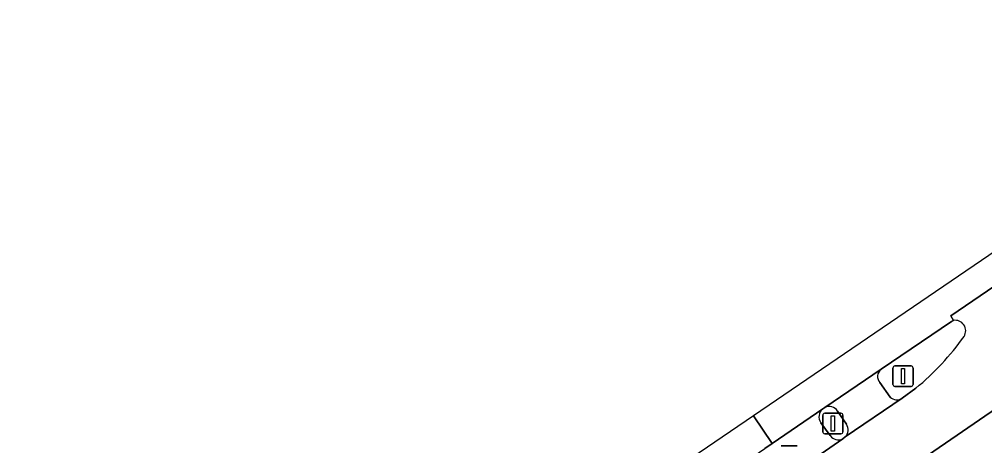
# Model space of a CAD drawing. Extents: x 158086 to 159499, y 382904 to 383981.
# Drawn here: x 158644.97 to 158692.22, y 383696 to 383716.86 of the extents above; entities that cross this region are included whole.
import ezdxf

# ---------------------------------------------------------------- set-up
doc = ezdxf.new("R2010")
doc.units = 0
for name, color, linetype in [('IMGEO_Fietspad_open', 7, 'Continuous'), ('IMGEO_Lichtmast', 7, 'Continuous'), ('IMGEO_OVBaan_gesloten', 7, 'Continuous'), ('IMGEO_Rijbaan_regionaal_gesloten', 7, 'Continuous'), ('IMGEO_Verkeerseiland_open', 7, 'Continuous'), ('IMGEO_Verkeersregelinstallatiepaal', 7, 'Continuous'), ('IMGEO_Voetpad_open', 7, 'Continuous')]:
    doc.layers.add(name, color=color, linetype=linetype)

msp = doc.modelspace()

# ---------------------------------------------------------------- linework, layer by layer
at = {"layer": 'IMGEO_Fietspad_open'}
for points in [[(158687.149, 383699.733), (158684.403, 383697.867)], [(158687.595, 383698.367), (158687.089, 383699.081)], [(158685.398, 383696.426), (158688.185, 383698.318)], [(158685.022, 383697.693), (158685.454, 383697.045)]]:
    msp.add_lwpolyline(points, dxfattribs=at)
for centre, radius, start, end in [((158687.438, 383699.378), 0.458, 129.1427, 220.3417), ((158687.923, 383698.74), 0.497, 228.6769, 301.8279), ((158684.607, 383697.404), 0.506, 34.8139, 113.7849), ((158685.054, 383696.769), 0.486, 315.0613, 34.5999)]:
    msp.add_arc(centre, radius, start, end, dxfattribs=at)
at = {"layer": 'IMGEO_Lichtmast'}
for p, q in [((158684.297, 383696.68), (158684.297, 383697.48)), ((158684.297, 383697.48), (158684.297, 383696.68)), ((158684.397, 383697.58), (158685.187, 383697.58)), ((158685.187, 383697.58), (158684.397, 383697.58)), ((158685.287, 383697.48), (158685.287, 383696.68)), ((158685.287, 383696.68), (158685.287, 383697.48)), ((158685.187, 383696.58), (158684.397, 383696.58)), ((158684.397, 383696.58), (158685.187, 383696.58))]:
    msp.add_line(p, q, dxfattribs=at)
msp.add_lwpolyline([(158684.717, 383697.455), (158684.867, 383697.455), (158684.867, 383696.705), (158684.717, 383696.705), (158684.717, 383697.455)], dxfattribs=at)
for centre, start, end in [((158684.397, 383697.48), 90, 180), ((158684.397, 383697.48), 90, 180), ((158685.187, 383697.48), 0, 90), ((158685.187, 383697.48), 360, 90), ((158684.397, 383696.68), 180, 270), ((158684.397, 383696.68), 180, 270), ((158685.187, 383696.68), 270, 0), ((158685.187, 383696.68), 270, 0)]:
    msp.add_arc(centre, 0.1, start, end, dxfattribs=at)
at = {"layer": 'IMGEO_OVBaan_gesloten'}
msp.add_lwpolyline([(158680.904, 383697.465), (158681.822, 383696.107), (158684.294, 383697.8), (158684.403, 383697.867), (158687.149, 383699.733), (158690.593, 383702.076), (158690.688, 383702.124), (158690.573, 383702.35), (158701.386, 383709.714), (158701.597, 383709.615), (158704.889, 383711.841), (158705.303, 383712.124), (158707.78, 383713.817), (158710.255, 383715.53), (158709.341, 383716.859), (158699.625, 383710.219), (158695.033, 383707.081)], close=True, dxfattribs=at)
msp.add_lwpolyline([(158548.056, 383605.231), (158661.52, 383682.534), (158661.637, 383682.37), (158665.959, 383685.315), (158680.425, 383695.134), (158681.455, 383695.856), (158681.822, 383696.107), (158680.904, 383697.465), (158637.817, 383668.138), (158540.809, 383602.111)], dxfattribs=at)
at = {"layer": 'IMGEO_Rijbaan_regionaal_gesloten'}
msp.add_lwpolyline([(158708.057, 383702.492), (158709.408, 383703.655), (158710.128, 383704.264), (158710.506, 383704.588), (158712.76, 383706.518), (158715.424, 383708.831), (158713.729, 383711.318), (158712.009, 383713.842), (158709.426, 383711.633), (158709.35, 383711.566), (158707.036, 383709.601), (158706.727, 383709.339), (158703.683, 383706.726), (158703.671, 383706.71), (158698.831, 383702.414), (158695.71, 383699.862), (158692.808, 383697.839), (158684.174, 383691.908), (158687.517, 383686.999), (158690.431, 383688.972), (158693.312, 383690.899), (158694.409, 383691.662), (158696.842, 383693.376), (158699.481, 383695.282)], close=True, dxfattribs=at)
for points in [[(158701.597, 383709.615), (158701.386, 383709.714), (158690.573, 383702.35), (158690.688, 383702.124)], [(158688.857, 383698.814), (158688.185, 383698.318), (158685.398, 383696.426), (158685.279, 383696.339), (158682.481, 383694.393), (158684.174, 383691.908), (158692.808, 383697.839), (158695.71, 383699.862), (158698.831, 383702.414), (158703.671, 383706.71), (158703.683, 383706.726)]]:
    msp.add_lwpolyline(points, dxfattribs=at)
for centre, radius, start, end in [((158690.78, 383701.619), 0.513, 327.6334, 100.3548), ((158680.507, 383708.956), 13.137, 309.465, 324.5899)]:
    msp.add_arc(centre, radius, start, end, dxfattribs=at)
at = {"layer": 'IMGEO_Verkeerseiland_open'}
for points in [[(158690.688, 383702.124), (158690.593, 383702.076), (158687.149, 383699.733)], [(158687.089, 383699.081), (158687.595, 383698.367)], [(158688.185, 383698.318), (158688.857, 383698.814)], [(158684.403, 383697.867), (158684.294, 383697.8)], [(158685.454, 383697.045), (158685.022, 383697.693)], [(158684.205, 383697.122), (158684.661, 383696.49)], [(158685.279, 383696.339), (158685.398, 383696.426)]]:
    msp.add_lwpolyline(points, dxfattribs=at)
for centre, radius, start, end in [((158690.78, 383701.619), 0.513, 327.6334, 100.3548), ((158680.507, 383708.956), 13.137, 309.465, 324.5899), ((158687.438, 383699.378), 0.458, 129.1427, 220.3417), ((158687.923, 383698.74), 0.497, 228.6769, 301.8279), ((158684.607, 383697.404), 0.506, 34.8139, 113.7849), ((158684.606, 383697.414), 0.496, 128.9399, 216.1033), ((158685.054, 383696.769), 0.486, 315.0613, 34.5999), ((158685.055, 383696.762), 0.479, 214.6083, 297.9308)]:
    msp.add_arc(centre, radius, start, end, dxfattribs=at)
at = {"layer": 'IMGEO_Verkeersregelinstallatiepaal'}
for p, q in [((158687.731, 383698.997), (158687.731, 383699.797)), ((158687.731, 383699.797), (158687.731, 383698.997)), ((158687.831, 383699.897), (158688.621, 383699.897)), ((158688.621, 383699.897), (158687.831, 383699.897)), ((158688.721, 383699.797), (158688.721, 383698.997)), ((158688.721, 383698.997), (158688.721, 383699.797)), ((158688.621, 383698.897), (158687.831, 383698.897)), ((158687.831, 383698.897), (158688.621, 383698.897)), ((158682.26, 383695.997), (158683.05, 383695.997)), ((158683.05, 383695.997), (158682.26, 383695.997))]:
    msp.add_line(p, q, dxfattribs=at)
msp.add_lwpolyline([(158688.151, 383699.772), (158688.301, 383699.772), (158688.301, 383699.022), (158688.151, 383699.022), (158688.151, 383699.772)], dxfattribs=at)
for centre, start, end in [((158687.831, 383699.797), 90, 180), ((158687.831, 383699.797), 90, 180), ((158688.621, 383699.797), 0, 90), ((158688.621, 383699.797), 360, 90), ((158687.831, 383698.997), 180, 270), ((158687.831, 383698.997), 180, 270), ((158688.621, 383698.997), 270, 0), ((158688.621, 383698.997), 270, 0)]:
    msp.add_arc(centre, 0.1, start, end, dxfattribs=at)
at = {"layer": 'IMGEO_Voetpad_open'}
for points in [[(158684.294, 383697.8), (158681.822, 383696.107), (158681.455, 383695.856)], [(158684.661, 383696.49), (158684.205, 383697.122)], [(158682.481, 383694.393), (158685.279, 383696.339)]]:
    msp.add_lwpolyline(points, dxfattribs=at)
for centre, radius, start, end in [((158684.606, 383697.414), 0.496, 128.9399, 216.1033), ((158685.055, 383696.762), 0.479, 214.6083, 297.9308)]:
    msp.add_arc(centre, radius, start, end, dxfattribs=at)

doc.saveas('drawing.dxf')
